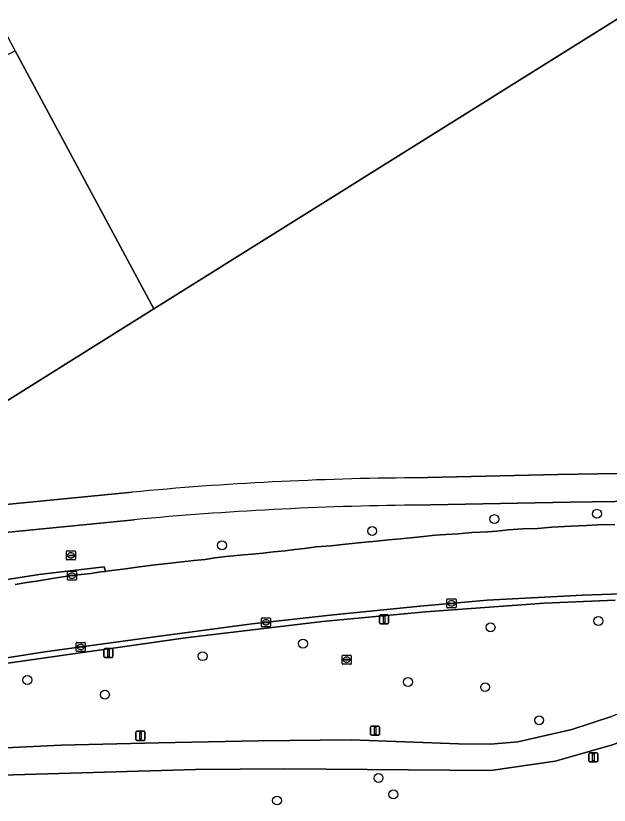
# Model space of a CAD drawing. Extents: x 160203 to 161530, y 379528 to 381797.
# Drawn here: x 161068.4 to 161133.7, y 380891.3 to 380978.3 of the extents above; entities that cross this region are included whole.
import ezdxf

# ---------------------------------------------------------------- set-up
doc = ezdxf.new("R2010")
doc.units = 0
for name, color, linetype in [('IMGEO_Berm_groen', 7, 'Continuous'), ('IMGEO_Boom', 7, 'Continuous'), ('IMGEO_Fietspad_gesloten', 7, 'Continuous'), ('IMGEO_Fietspad_open', 7, 'Continuous'), ('IMGEO_Grasland_agrarisch', 7, 'Continuous'), ('IMGEO_Groenvoorziening', 7, 'Continuous'), ('IMGEO_Kolk', 7, 'Continuous'), ('IMGEO_Lichtmast', 7, 'Continuous'), ('IMGEO_Loofbos', 7, 'Continuous'), ('IMGEO_Rijbaan_lokaal_gesloten', 7, 'Continuous'), ('IMGEO_Rijbaan_lokaal_open', 7, 'Continuous'), ('IMGEO_Rioolput', 7, 'Continuous')]:
    doc.layers.add(name, color=color, linetype=linetype)

msp = doc.modelspace()

# ---------------------------------------------------------------- linework, layer by layer
at = {"layer": 'IMGEO_Berm_groen'}
for points in [[(161155.644, 380925.105), (161139.313, 380924.904), (161129.457, 380924.74), (161112.141, 380924.413)], [(161081.399, 380922.804), (161058.594, 380920.566)], [(161099.111, 380919.532), (161100.178, 380919.634), (161101.473, 380919.812), (161103.085, 380919.939), (161104.71, 380920.116), (161106.843, 380920.332), (161108.1, 380920.433), (161109.445, 380920.586), (161110.74, 380920.713), (161112.238, 380920.852), (161113.279, 380920.954), (161114.587, 380921.093), (161115.755, 380921.17), (161117.113, 380921.246), (161118.624, 380921.398), (161120.351, 380921.474), (161121.366, 380921.55), (161122.623, 380921.703), (161124.21, 380921.791), (161125.848, 380921.855), (161127.422, 380921.969), (161129.517, 380922.083), (161131.294, 380922.185), (161133.033, 380922.261), (161134.366, 380922.248)], [(161057.972, 380914.74), (161070.931, 380916.755), (161078.124, 380917.627), (161078.256, 380917.11), (161078.369, 380917.121), (161080.464, 380917.4), (161082.012, 380917.629), (161083.739, 380917.819), (161084.754, 380917.933), (161086.684, 380918.175), (161088.004, 380918.327), (161089.248, 380918.428), (161090.289, 380918.593), (161091.546, 380918.746), (161093.463, 380918.923), (161094.465, 380919.012), (161095.595, 380919.126), (161096.776, 380919.279), (161098.032, 380919.38), (161099.111, 380919.532)], [(161134.408, 380913.956), (161126.58, 380913.617), (161113.522, 380912.648), (161102.153, 380911.581), (161087.065, 380909.799), (161067.236, 380906.944)], [(161061.067, 380897.388), (161073.38, 380897.959), (161084.082, 380898.213), (161095.1, 380898.454), (161105.332, 380898.53), (161117.126, 380898.124), (161120.668, 380898.073), (161123.689, 380898.327), (161129.631, 380899.685), (161133.998, 380901.119)]]:
    msp.add_lwpolyline(points, dxfattribs=at)
msp.add_arc((161116.119, 380553.922), 370.512, 90.61516, 95.37696, dxfattribs=at)
at = {"layer": 'IMGEO_Boom'}
for centre in [(161121.09, 380922.873), (161132.389, 380923.461), (161107.629, 380921.559), (161091.084, 380919.977), (161132.546, 380911.65), (161120.672, 380910.94), (161100.009, 380909.149), (161088.962, 380907.765), (161069.643, 380905.14), (161111.579, 380904.926), (161120.071, 380904.355), (161078.189, 380903.52), (161126.026, 380900.705), (161108.331, 380894.339), (161109.969, 380892.535), (161097.154, 380891.86)]:
    msp.add_circle(centre, 0.489, dxfattribs=at)
at = {"layer": 'IMGEO_Fietspad_gesloten'}
for points in [[(161155.434, 380928.184), (161139.116, 380927.962), (161128.086, 380927.788), (161112.162, 380927.419)], [(161081.188, 380925.839), (161058.258, 380923.593), (161048.927, 380922.517), (161039.93, 380921.481), (161014.441, 380918.378), (161012.279, 380918.137), (161007.289, 380917.582), (160996.175, 380916.345)], [(161112.141, 380924.413), (161129.457, 380924.74), (161139.313, 380924.904), (161155.644, 380925.105)], [(161005.817, 380914.13), (161006.105, 380914.166), (161013.216, 380915.056), (161014.104, 380915.167), (161014.74, 380915.364), (161024.703, 380916.576), (161040.372, 380918.481), (161058.594, 380920.566), (161081.399, 380922.804)]]:
    msp.add_lwpolyline(points, dxfattribs=at)
for centre, radius, start, end in [((161114.67, 380573.858), 353.57, 90.40643, 95.43388), ((161116.119, 380553.922), 370.512, 90.61516, 95.37696)]:
    msp.add_arc(centre, radius, start, end, dxfattribs=at)
at = {"layer": 'IMGEO_Fietspad_open'}
for points in [[(161193.109, 380911.126), (161192.117, 380911.17), (161189.654, 380911.373), (161185.135, 380911.677), (161180.158, 380911.994), (161174.712, 380912.058), (161168.72, 380911.906), (161165.622, 380911.461), (161159.693, 380910.23), (161153.371, 380908.314), (161147.074, 380906.106), (161140.815, 380903.746), (161133.998, 380901.119), (161129.631, 380899.685), (161123.689, 380898.327), (161120.668, 380898.073), (161117.126, 380898.124), (161105.332, 380898.53), (161095.1, 380898.454), (161084.082, 380898.213), (161073.38, 380897.959), (161061.067, 380897.388)], [(161024.34, 380891.628), (161038.967, 380893.149), (161046.53, 380893.634), (161053.032, 380894.05), (161066.888, 380894.645), (161088.156, 380895.281), (161098.02, 380895.357), (161120.693, 380895.154), (161127.777, 380896.195), (161134.112, 380898.01), (161152.584, 380905.015), (161160.785, 380907.642), (161164.606, 380908.593), (161169.291, 380909.126), (161175.182, 380909.076), (161191.179, 380908.112), (161193.813, 380907.987)]]:
    msp.add_lwpolyline(points, dxfattribs=at)
at = {"layer": 'IMGEO_Grasland_agrarisch'}
msp.add_lwpolyline([(161056.415, 380996.594), (161068.306, 380974.465), (161083.581, 380946.04), (161143.664, 380983.65)], dxfattribs=at)
at = {"layer": 'IMGEO_Groenvoorziening'}
msp.add_lwpolyline([(161191.741, 380886.101), (161191.851, 380892.012), (161192.068, 380896.334), (161191.067, 380896.343), (161170.148, 380908.217), (161169.794, 380908.592), (161169.291, 380909.126), (161164.606, 380908.593), (161160.785, 380907.642), (161152.584, 380905.015), (161134.112, 380898.01), (161127.777, 380896.195), (161120.693, 380895.154), (161098.02, 380895.357), (161088.156, 380895.281), (161066.888, 380894.645), (161053.032, 380894.05), (161046.53, 380893.634), (161045.271, 380892.551), (161037.917, 380886.229), (161036.754, 380885.229), (161188.126, 380885.225)], dxfattribs=at)
at = {"layer": 'IMGEO_Kolk'}
for p, q in [((161074.053, 380916.225), (161074.053, 380917.077)), ((161074.128, 380917.151), (161074.98, 380917.151)), ((161074.312, 380916.645), (161074.312, 380916.657)), ((161074.75, 380916.608), (161074.352, 380916.608)), ((161074.355, 380916.694), (161074.753, 380916.694)), ((161074.564, 380916.371), (161074.539, 380916.371)), ((161074.541, 380916.931), (161074.566, 380916.931)), ((161074.796, 380916.657), (161074.796, 380916.645)), ((161075.054, 380917.077), (161075.054, 380916.225)), ((161074.98, 380916.151), (161074.128, 380916.151)), ((161115.869, 380913.155), (161115.869, 380914.007)), ((161115.944, 380914.081), (161116.796, 380914.081)), ((161116.357, 380913.861), (161116.382, 380913.861)), ((161116.87, 380914.007), (161116.87, 380913.155)), ((161116.796, 380913.081), (161115.944, 380913.081)), ((161116.128, 380913.575), (161116.128, 380913.587)), ((161116.566, 380913.538), (161116.168, 380913.538)), ((161116.171, 380913.624), (161116.569, 380913.624)), ((161116.38, 380913.301), (161116.355, 380913.301)), ((161116.612, 380913.587), (161116.612, 380913.575)), ((161095.43, 380911.066), (161095.43, 380911.918)), ((161095.505, 380911.992), (161096.357, 380911.992)), ((161095.689, 380911.486), (161095.689, 380911.498)), ((161096.127, 380911.449), (161095.729, 380911.449)), ((161095.732, 380911.535), (161096.13, 380911.535)), ((161095.941, 380911.212), (161095.916, 380911.212)), ((161095.918, 380911.772), (161095.943, 380911.772)), ((161096.173, 380911.498), (161096.173, 380911.486)), ((161096.431, 380911.918), (161096.431, 380911.066)), ((161096.357, 380910.992), (161095.505, 380910.992)), ((161075.023, 380908.365), (161075.023, 380909.217)), ((161075.098, 380909.291), (161075.95, 380909.291)), ((161075.282, 380908.785), (161075.282, 380908.797)), ((161075.72, 380908.748), (161075.322, 380908.748)), ((161075.325, 380908.834), (161075.723, 380908.834)), ((161075.511, 380909.071), (161075.536, 380909.071)), ((161075.766, 380908.797), (161075.766, 380908.785)), ((161076.024, 380909.217), (161076.024, 380908.365)), ((161075.95, 380908.291), (161075.098, 380908.291)), ((161075.534, 380908.511), (161075.509, 380908.511))]:
    msp.add_line(p, q, dxfattribs=at)
for points in [[(161074.053, 380916.225), (161074.053, 380917.077)], [(161074.128, 380917.151), (161074.98, 380917.151)], [(161075.054, 380917.077), (161075.054, 380916.225)], [(161074.98, 380916.151), (161074.128, 380916.151)], [(161115.869, 380913.155), (161115.869, 380914.007)], [(161115.944, 380914.081), (161116.796, 380914.081)], [(161116.87, 380914.007), (161116.87, 380913.155)], [(161116.796, 380913.081), (161115.944, 380913.081)], [(161095.43, 380911.066), (161095.43, 380911.918)], [(161095.505, 380911.992), (161096.357, 380911.992)], [(161096.431, 380911.918), (161096.431, 380911.066)], [(161096.357, 380910.992), (161095.505, 380910.992)], [(161075.023, 380908.365), (161075.023, 380909.217)], [(161075.098, 380909.291), (161075.95, 380909.291)], [(161076.024, 380909.217), (161076.024, 380908.365)], [(161075.95, 380908.291), (161075.098, 380908.291)]]:
    msp.add_lwpolyline(points, dxfattribs=at)
for centre, radius, start, end in [((161074.13, 380917.075), 0.0765, 91.55205, 178.44795), ((161074.13, 380917.075), 0.0765, 91.55205, 178.44795), ((161074.352, 380916.654), 0.0403, 85.87752, 175.75265), ((161074.349, 380916.644), 0.0366, 178.93798, 274.71019), ((161074.753, 380916.651), 0.043, 264.86636, 352.45326), ((161074.757, 380916.656), 0.0386, 1.73085, 96.63898), ((161074.978, 380917.075), 0.0765, 1.55205, 88.44795), ((161074.978, 380917.075), 0.0765, 1.55205, 88.44795), ((161074.13, 380916.227), 0.0765, 181.55205, 268.44795), ((161074.13, 380916.227), 0.0765, 181.55205, 268.44795), ((161074.978, 380916.227), 0.0765, 271.55205, 358.44795), ((161074.978, 380916.227), 0.0765, 271.55205, 358.44795), ((161115.946, 380914.005), 0.0765, 91.55205, 178.44795), ((161115.946, 380914.005), 0.0765, 91.55205, 178.44795), ((161116.794, 380914.005), 0.0765, 1.55205, 88.44795), ((161116.794, 380914.005), 0.0765, 1.55205, 88.44795), ((161115.946, 380913.157), 0.0765, 181.55205, 268.44795), ((161115.946, 380913.157), 0.0765, 181.55205, 268.44795), ((161116.168, 380913.584), 0.0403, 85.87752, 175.75265), ((161116.165, 380913.574), 0.0366, 178.93798, 274.71019), ((161116.569, 380913.581), 0.043, 264.86636, 352.45326), ((161116.573, 380913.586), 0.0386, 1.73085, 96.63898), ((161116.794, 380913.157), 0.0765, 271.55205, 358.44795), ((161116.794, 380913.157), 0.0765, 271.55205, 358.44795), ((161095.507, 380911.916), 0.0765, 91.55205, 178.44795), ((161095.507, 380911.916), 0.0765, 91.55205, 178.44795), ((161095.729, 380911.495), 0.0403, 85.87752, 175.75265), ((161095.726, 380911.485), 0.0366, 178.93798, 274.71019), ((161096.13, 380911.492), 0.043, 264.86636, 352.45326), ((161096.134, 380911.497), 0.0386, 1.73085, 96.63898), ((161096.355, 380911.916), 0.0765, 1.55205, 88.44795), ((161096.355, 380911.916), 0.0765, 1.55205, 88.44795), ((161095.507, 380911.068), 0.0765, 181.55205, 268.44795), ((161095.507, 380911.068), 0.0765, 181.55205, 268.44795), ((161096.355, 380911.068), 0.0765, 271.55205, 358.44795), ((161096.355, 380911.068), 0.0765, 271.55205, 358.44795), ((161075.1, 380909.215), 0.0765, 91.55205, 178.44795), ((161075.1, 380909.215), 0.0765, 91.55205, 178.44795), ((161075.322, 380908.794), 0.0403, 85.87752, 175.75265), ((161075.319, 380908.784), 0.0366, 178.93798, 274.71019), ((161075.723, 380908.791), 0.043, 264.86636, 352.45326), ((161075.727, 380908.796), 0.0386, 1.73085, 96.63898), ((161075.948, 380909.215), 0.0765, 1.55205, 88.44795), ((161075.948, 380909.215), 0.0765, 1.55205, 88.44795), ((161075.1, 380908.367), 0.0765, 181.55205, 268.44795), ((161075.1, 380908.367), 0.0765, 181.55205, 268.44795), ((161075.948, 380908.367), 0.0765, 271.55205, 358.44795), ((161075.948, 380908.367), 0.0765, 271.55205, 358.44795)]:
    msp.add_arc(centre, radius, start, end, dxfattribs=at)
for centre, major_axis, ratio, start_param, end_param in [((161074.54, 380916.651), (-0.387, 0.002), 0.722429, 4.712389, 7.853982), ((161074.565, 380916.651), (-0.39, 0.002), 0.717154, 1.570796, 4.712389), ((161116.356, 380913.581), (-0.387, 0.002), 0.722429, 4.712389, 7.853982), ((161116.381, 380913.581), (-0.39, 0.002), 0.717154, 1.570796, 4.712389), ((161095.917, 380911.492), (-0.387, 0.002), 0.722429, 4.712389, 7.853982), ((161095.942, 380911.492), (-0.39, 0.002), 0.717154, 1.570796, 4.712389), ((161075.51, 380908.791), (-0.387, 0.002), 0.722429, 4.712389, 7.853982), ((161075.535, 380908.791), (-0.39, 0.002), 0.717154, 1.570796, 4.712389)]:
    msp.add_ellipse(centre, major_axis=major_axis, ratio=ratio, start_param=start_param, end_param=end_param, dxfattribs=at)
at = {"layer": 'IMGEO_Lichtmast'}
for p, q in [((161108.449, 380911.433), (161108.449, 380912.233)), ((161108.449, 380912.233), (161108.449, 380911.433)), ((161108.549, 380912.333), (161109.339, 380912.333)), ((161109.339, 380912.333), (161108.549, 380912.333)), ((161109.439, 380912.233), (161109.439, 380911.433)), ((161109.439, 380911.433), (161109.439, 380912.233)), ((161109.339, 380911.333), (161108.549, 380911.333)), ((161108.549, 380911.333), (161109.339, 380911.333)), ((161078.187, 380908.621), (161078.977, 380908.621)), ((161078.977, 380908.621), (161078.187, 380908.621)), ((161078.087, 380907.721), (161078.087, 380908.521)), ((161078.087, 380908.521), (161078.087, 380907.721)), ((161079.077, 380908.521), (161079.077, 380907.721)), ((161079.077, 380907.721), (161079.077, 380908.521)), ((161078.977, 380907.621), (161078.187, 380907.621)), ((161078.187, 380907.621), (161078.977, 380907.621)), ((161107.456, 380899.153), (161107.456, 380899.953)), ((161107.456, 380899.953), (161107.456, 380899.153)), ((161107.556, 380900.053), (161108.346, 380900.053)), ((161108.346, 380900.053), (161107.556, 380900.053)), ((161108.446, 380899.953), (161108.446, 380899.153)), ((161108.446, 380899.153), (161108.446, 380899.953)), ((161081.614, 380898.588), (161081.614, 380899.388)), ((161081.614, 380899.388), (161081.614, 380898.588)), ((161081.714, 380899.488), (161082.504, 380899.488)), ((161082.504, 380899.488), (161081.714, 380899.488)), ((161082.604, 380899.388), (161082.604, 380898.588)), ((161082.604, 380898.588), (161082.604, 380899.388)), ((161108.346, 380899.053), (161107.556, 380899.053)), ((161107.556, 380899.053), (161108.346, 380899.053)), ((161082.504, 380898.488), (161081.714, 380898.488)), ((161081.714, 380898.488), (161082.504, 380898.488)), ((161131.497, 380896.215), (161131.497, 380897.015)), ((161131.497, 380897.015), (161131.497, 380896.215)), ((161131.597, 380897.115), (161132.387, 380897.115)), ((161132.387, 380897.115), (161131.597, 380897.115)), ((161132.487, 380897.015), (161132.487, 380896.215)), ((161132.487, 380896.215), (161132.487, 380897.015)), ((161132.387, 380896.115), (161131.597, 380896.115)), ((161131.597, 380896.115), (161132.387, 380896.115))]:
    msp.add_line(p, q, dxfattribs=at)
for points in [[(161108.869, 380912.208), (161109.019, 380912.208), (161109.019, 380911.458), (161108.869, 380911.458), (161108.869, 380912.208)], [(161078.507, 380908.496), (161078.657, 380908.496), (161078.657, 380907.746), (161078.507, 380907.746), (161078.507, 380908.496)], [(161107.876, 380899.928), (161108.026, 380899.928), (161108.026, 380899.178), (161107.876, 380899.178), (161107.876, 380899.928)], [(161082.034, 380899.363), (161082.184, 380899.363), (161082.184, 380898.613), (161082.034, 380898.613), (161082.034, 380899.363)], [(161131.917, 380896.99), (161132.067, 380896.99), (161132.067, 380896.24), (161131.917, 380896.24), (161131.917, 380896.99)]]:
    msp.add_lwpolyline(points, dxfattribs=at)
for centre, start, end in [((161108.549, 380912.233), 90, 180), ((161108.549, 380912.233), 90, 180), ((161109.339, 380912.233), 0, 90), ((161109.339, 380912.233), 360, 90), ((161108.549, 380911.433), 180, 270), ((161108.549, 380911.433), 180, 270), ((161109.339, 380911.433), 270, 0), ((161109.339, 380911.433), 270, 0), ((161078.187, 380908.521), 90, 180), ((161078.187, 380908.521), 90, 180), ((161078.977, 380908.521), 0, 90), ((161078.977, 380908.521), 360, 90), ((161078.187, 380907.721), 180, 270), ((161078.187, 380907.721), 180, 270), ((161078.977, 380907.721), 270, 0), ((161078.977, 380907.721), 270, 0), ((161107.556, 380899.953), 90, 180), ((161107.556, 380899.953), 90, 180), ((161108.346, 380899.953), 0, 90), ((161108.346, 380899.953), 360, 90), ((161081.714, 380899.388), 90, 180), ((161081.714, 380899.388), 90, 180), ((161082.504, 380899.388), 0, 90), ((161082.504, 380899.388), 360, 90), ((161107.556, 380899.153), 180, 270), ((161107.556, 380899.153), 180, 270), ((161108.346, 380899.153), 270, 0), ((161108.346, 380899.153), 270, 0), ((161081.714, 380898.588), 180, 270), ((161081.714, 380898.588), 180, 270), ((161082.504, 380898.588), 270, 0), ((161082.504, 380898.588), 270, 0), ((161131.597, 380897.015), 90, 180), ((161131.597, 380897.015), 90, 180), ((161132.387, 380897.015), 0, 90), ((161132.387, 380897.015), 360, 90), ((161131.597, 380896.215), 180, 270), ((161131.597, 380896.215), 180, 270), ((161132.387, 380896.215), 270, 0), ((161132.387, 380896.215), 270, 0)]:
    msp.add_arc(centre, 0.1, start, end, dxfattribs=at)
at = {"layer": 'IMGEO_Loofbos'}
for points in [[(161161.952, 380968.809), (161147.596, 380986.236), (161143.664, 380983.65), (161083.581, 380946.04), (161054.823, 380928.039), (161050.113, 380926.562), (161047.801, 380926.377), (161047.943, 380925.891), (161048.9, 380922.612), (161048.927, 380922.517), (161058.258, 380923.593), (161081.188, 380925.839)], [(161112.162, 380927.419), (161128.086, 380927.788), (161139.116, 380927.962), (161155.434, 380928.184)]]:
    msp.add_lwpolyline(points, dxfattribs=at)
msp.add_lwpolyline([(161047.801, 380926.377), (161050.113, 380926.562), (161054.823, 380928.039), (161083.581, 380946.04), (161068.306, 380974.465), (161028.393, 380953.307), (161019.099, 380947.494), (161020.331, 380924.173)], close=True, dxfattribs=at)
msp.add_arc((161114.67, 380573.858), 353.57, 90.40643, 95.43388, dxfattribs=at)
at = {"layer": 'IMGEO_Rijbaan_lokaal_gesloten'}
for points in [[(161134.366, 380922.248), (161133.033, 380922.261), (161131.294, 380922.185), (161129.517, 380922.083), (161127.422, 380921.969), (161125.848, 380921.855), (161124.21, 380921.791), (161122.623, 380921.703), (161121.366, 380921.55), (161120.351, 380921.474), (161118.624, 380921.398), (161117.113, 380921.246), (161115.755, 380921.17), (161114.587, 380921.093), (161113.279, 380920.954), (161112.238, 380920.852), (161110.74, 380920.713), (161109.445, 380920.586), (161108.1, 380920.433), (161106.843, 380920.332), (161104.71, 380920.116), (161103.085, 380919.939), (161101.473, 380919.812), (161100.178, 380919.634), (161099.111, 380919.532), (161098.032, 380919.38), (161096.776, 380919.279), (161095.595, 380919.126), (161094.465, 380919.012), (161093.463, 380918.923), (161091.546, 380918.746), (161090.289, 380918.593), (161089.248, 380918.428), (161088.004, 380918.327), (161086.684, 380918.175), (161084.754, 380917.933), (161083.739, 380917.819), (161082.012, 380917.629), (161080.464, 380917.4), (161078.369, 380917.121), (161078.256, 380917.11), (161077.735, 380917.058), (161076.63, 380916.893), (161075.208, 380916.728), (161074.028, 380916.588), (161072.593, 380916.347), (161070.892, 380916.055), (161069.572, 380915.903), (161068.29, 380915.675)], [(161085.288, 380910.129), (161094.427, 380911.322), (161102.994, 380912.292), (161112.912, 380913.269), (161120.287, 380913.936), (161130.782, 380914.474), (161141.425, 380914.85), (161152.292, 380915.065), (161164.137, 380915.116), (161175.956, 380914.774), (161181.192, 380914.458), (161189.193, 380913.891), (161191.032, 380913.725), (161191.004, 380913.226), (161192.583, 380913.076), (161205.693, 380911.738)], [(161059.887, 380906.411), (161071.578, 380908.251), (161085.288, 380910.129)]]:
    msp.add_lwpolyline(points, dxfattribs=at)
at = {"layer": 'IMGEO_Rijbaan_lokaal_open'}
for points in [[(161068.29, 380915.675), (161069.572, 380915.903), (161070.892, 380916.055), (161072.593, 380916.347), (161074.028, 380916.588), (161075.208, 380916.728), (161076.63, 380916.893), (161077.735, 380917.058), (161078.256, 380917.11), (161078.124, 380917.627), (161070.931, 380916.755), (161057.972, 380914.74)], [(161141.425, 380914.85), (161130.782, 380914.474), (161120.287, 380913.936), (161112.912, 380913.269), (161102.994, 380912.292), (161094.427, 380911.322), (161085.288, 380910.129), (161071.578, 380908.251), (161059.887, 380906.411)], [(161067.236, 380906.944), (161087.065, 380909.799), (161102.153, 380911.581), (161113.522, 380912.648), (161126.58, 380913.617), (161134.408, 380913.956)]]:
    msp.add_lwpolyline(points, dxfattribs=at)
at = {"layer": 'IMGEO_Rioolput'}
for p, q in [((161073.949, 380918.448), (161073.949, 380919.3)), ((161074.024, 380919.374), (161074.876, 380919.374)), ((161074.437, 380919.154), (161074.462, 380919.154)), ((161074.95, 380919.3), (161074.95, 380918.448)), ((161074.876, 380918.374), (161074.024, 380918.374)), ((161074.208, 380918.868), (161074.208, 380918.88)), ((161074.646, 380918.831), (161074.248, 380918.831)), ((161074.251, 380918.917), (161074.649, 380918.917)), ((161074.46, 380918.594), (161074.435, 380918.594)), ((161074.692, 380918.88), (161074.692, 380918.868)), ((161104.322, 380906.954), (161104.322, 380907.806)), ((161104.397, 380907.88), (161105.249, 380907.88)), ((161105.323, 380907.806), (161105.323, 380906.954)), ((161105.249, 380906.88), (161104.397, 380906.88)), ((161104.581, 380907.374), (161104.581, 380907.386)), ((161105.019, 380907.337), (161104.621, 380907.337)), ((161104.624, 380907.423), (161105.022, 380907.423)), ((161104.833, 380907.1), (161104.808, 380907.1)), ((161104.81, 380907.66), (161104.835, 380907.66)), ((161105.065, 380907.386), (161105.065, 380907.374))]:
    msp.add_line(p, q, dxfattribs=at)
for points in [[(161073.949, 380918.448), (161073.949, 380919.3)], [(161074.024, 380919.374), (161074.876, 380919.374)], [(161074.95, 380919.3), (161074.95, 380918.448)], [(161074.876, 380918.374), (161074.024, 380918.374)], [(161104.322, 380906.954), (161104.322, 380907.806)], [(161104.397, 380907.88), (161105.249, 380907.88)], [(161105.323, 380907.806), (161105.323, 380906.954)], [(161105.249, 380906.88), (161104.397, 380906.88)]]:
    msp.add_lwpolyline(points, dxfattribs=at)
for centre, radius, start, end in [((161074.026, 380919.298), 0.0765, 91.55205, 178.44795), ((161074.026, 380919.298), 0.0765, 91.55205, 178.44795), ((161074.874, 380919.298), 0.0765, 1.55205, 88.44795), ((161074.874, 380919.298), 0.0765, 1.55205, 88.44795), ((161074.026, 380918.45), 0.0765, 181.55205, 268.44795), ((161074.026, 380918.45), 0.0765, 181.55205, 268.44795), ((161074.248, 380918.877), 0.0403, 85.87752, 175.75265), ((161074.245, 380918.867), 0.0366, 178.93798, 274.71019), ((161074.649, 380918.874), 0.043, 264.86636, 352.45326), ((161074.653, 380918.879), 0.0386, 1.73085, 96.63898), ((161074.874, 380918.45), 0.0765, 271.55205, 358.44795), ((161074.874, 380918.45), 0.0765, 271.55205, 358.44795), ((161104.399, 380907.804), 0.0765, 91.55205, 178.44795), ((161104.399, 380907.804), 0.0765, 91.55205, 178.44795), ((161105.247, 380907.804), 0.0765, 1.55205, 88.44795), ((161105.247, 380907.804), 0.0765, 1.55205, 88.44795), ((161104.399, 380906.956), 0.0765, 181.55205, 268.44795), ((161104.399, 380906.956), 0.0765, 181.55205, 268.44795), ((161104.621, 380907.383), 0.0403, 85.87752, 175.75265), ((161104.618, 380907.373), 0.0366, 178.93798, 274.71019), ((161105.022, 380907.38), 0.043, 264.86636, 352.45326), ((161105.026, 380907.385), 0.0386, 1.73085, 96.63898), ((161105.247, 380906.956), 0.0765, 271.55205, 358.44795), ((161105.247, 380906.956), 0.0765, 271.55205, 358.44795)]:
    msp.add_arc(centre, radius, start, end, dxfattribs=at)
for centre, major_axis, ratio, start_param, end_param in [((161074.436, 380918.874), (-0.387, 0.002), 0.722429, 4.712389, 7.853982), ((161074.461, 380918.874), (-0.39, 0.002), 0.717154, 1.570796, 4.712389), ((161104.809, 380907.38), (-0.387, 0.002), 0.722429, 4.712389, 7.853982), ((161104.834, 380907.38), (-0.39, 0.002), 0.717154, 1.570796, 4.712389)]:
    msp.add_ellipse(centre, major_axis=major_axis, ratio=ratio, start_param=start_param, end_param=end_param, dxfattribs=at)

doc.saveas('drawing.dxf')
